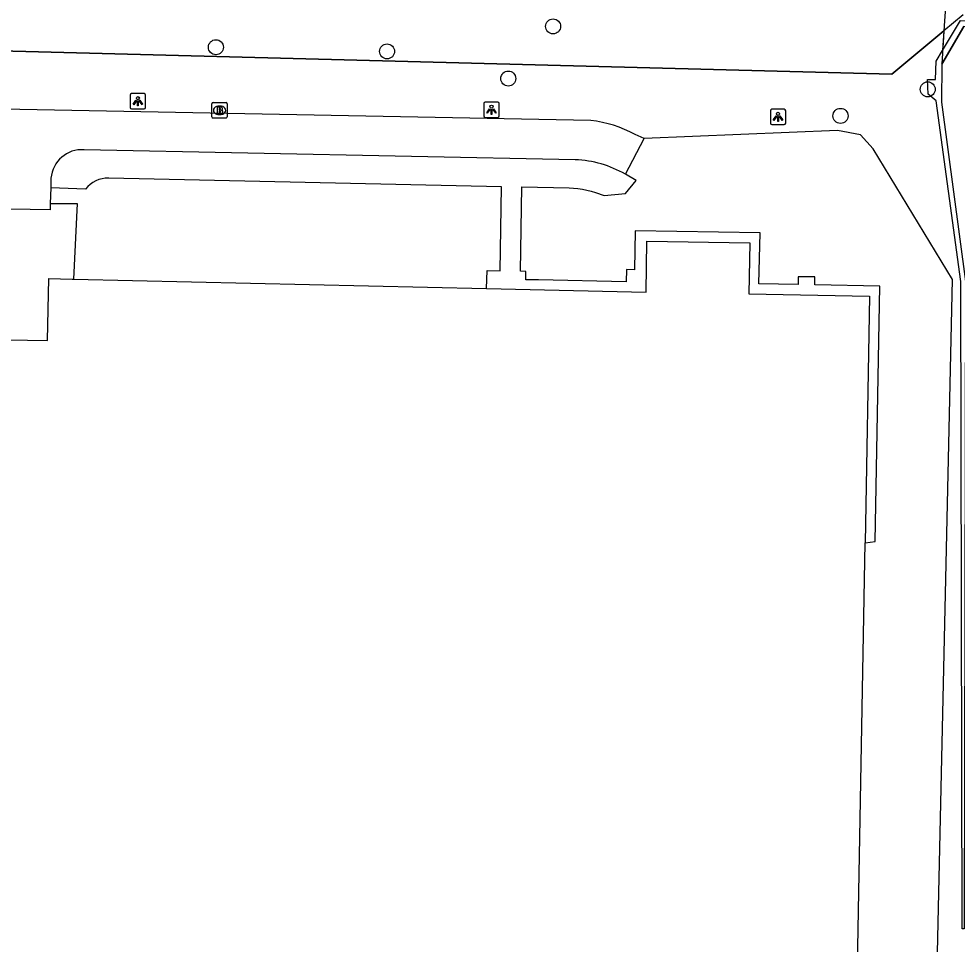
# Model space of a CAD drawing. Extents: x 161477 to 163040, y 383680 to 384868.
# Drawn here: x 162124.5 to 162185.7, y 384749.5 to 384809.8 of the extents above; entities that cross this region are included whole.
import ezdxf

# ---------------------------------------------------------------- set-up
doc = ezdxf.new("R2010")
doc.units = 0
for name, color, linetype in [('IMGEO_Boom', 7, 'Continuous'), ('IMGEO_Brandkraan', 7, 'Continuous'), ('IMGEO_Groenvoorziening', 7, 'Continuous'), ('IMGEO_Hek', 7, 'Continuous'), ('IMGEO_Lichtpunt', 7, 'Continuous'), ('IMGEO_Muur', 7, 'Continuous'), ('IMGEO_Pand', 7, 'Continuous'), ('IMGEO_Rijbaan_lokaal_open', 7, 'Continuous'), ('IMGEO_Tunneldeel', 7, 'Continuous'), ('IMGEO_Voetpad_open', 7, 'Continuous')]:
    doc.layers.add(name, color=color, linetype=linetype)

msp = doc.modelspace()

# ---------------------------------------------------------------- linework, layer by layer
at = {"layer": 'IMGEO_Boom'}
for centre in [(162159.32, 384809.34), (162137.35, 384807.98), (162148.5, 384807.71), (162156.4, 384805.94), (162183.726, 384805.237), (162178.045, 384803.508)]:
    msp.add_circle(centre, 0.489, dxfattribs=at)
at = {"layer": 'IMGEO_Brandkraan'}
for p, q in [((162137.164, 384804.37), (162138.016, 384804.37)), ((162137.089, 384803.444), (162137.089, 384804.296)), ((162137.577, 384804.15), (162137.602, 384804.15)), ((162138.09, 384804.296), (162138.09, 384803.444)), ((162138.016, 384803.37), (162137.164, 384803.37)), ((162137.6, 384803.59), (162137.575, 384803.59))]:
    msp.add_line(p, q, dxfattribs=at)
for points in [[(162137.164, 384804.37), (162138.016, 384804.37)], [(162137.089, 384803.444), (162137.089, 384804.296)], [(162137.437, 384804.07), (162137.437, 384803.67), (162137.65, 384803.67)], [(162137.668, 384804.07), (162137.437, 384804.07)], [(162137.616, 384803.989), (162137.562, 384803.989), (162137.562, 384803.913)], [(162137.562, 384803.913), (162137.615, 384803.913)], [(162137.624, 384803.837), (162137.562, 384803.837), (162137.562, 384803.756)], [(162137.562, 384803.756), (162137.624, 384803.756)], [(162138.09, 384804.296), (162138.09, 384803.444)], [(162138.016, 384803.37), (162137.164, 384803.37)]]:
    msp.add_lwpolyline(points, dxfattribs=at)
for centre, radius, start, end in [((162137.166, 384804.294), 0.0765, 91.55205, 178.44795), ((162137.166, 384804.294), 0.0765, 91.55205, 178.44795), ((162138.014, 384804.294), 0.0765, 1.55205, 88.44795), ((162138.014, 384804.294), 0.0765, 1.55205, 88.44795), ((162137.617, 384803.951), 0.0379, 267.82845, 90.93552), ((162137.625, 384803.796), 0.0404, 269.87594, 90.50774), ((162137.672, 384803.925), 0.145, 59.4692, 91.53667), ((162137.697, 384803.972), 0.0922, 285.51372, 58.15012), ((162137.702, 384803.78), 0.105, 301.31148, 78.98903), ((162137.166, 384803.446), 0.0765, 181.55205, 268.44795), ((162137.166, 384803.446), 0.0765, 181.55205, 268.44795), ((162137.656, 384803.921), 0.251, 268.66757, 293.53466), ((162138.014, 384803.446), 0.0765, 271.55205, 358.44795), ((162138.014, 384803.446), 0.0765, 271.55205, 358.44795)]:
    msp.add_arc(centre, radius, start, end, dxfattribs=at)
for centre, major_axis, ratio, start_param, end_param in [((162137.576, 384803.87), (-0.387, 0.002), 0.722429, 4.712389, 7.853982), ((162137.601, 384803.87), (-0.39, 0.002), 0.717154, 1.570796, 4.712389)]:
    msp.add_ellipse(centre, major_axis=major_axis, ratio=ratio, start_param=start_param, end_param=end_param, dxfattribs=at)
at = {"layer": 'IMGEO_Groenvoorziening'}
for points in [[(162110.828, 384808.062), (162181.39, 384806.23), (162184.782, 384809.049), (162184.701, 384807.777)], [(162184.323, 384746.791), (162184.371, 384748.971), (162184.971, 384776.287), (162185.334, 384792.849), (162180.183, 384801.369), (162179.355, 384802.282), (162177.842, 384802.557), (162165.246, 384802.031)]]:
    msp.add_lwpolyline(points, dxfattribs=at)
at = {"layer": 'IMGEO_Hek'}
for points in [[(162186.036, 384810.092), (162184.782, 384809.049)], [(162184.782, 384809.049), (162181.39, 384806.23), (162110.828, 384808.062)]]:
    msp.add_lwpolyline(points, dxfattribs=at)
at = {"layer": 'IMGEO_Lichtpunt'}
for p, q in [((162132.669, 384804.958), (162131.861, 384804.958)), ((162132.669, 384804.958), (162131.861, 384804.958)), ((162131.767, 384804.863), (162131.767, 384804.056)), ((162131.767, 384804.863), (162131.767, 384804.056)), ((162132.763, 384804.056), (162132.763, 384804.863)), ((162132.763, 384804.056), (162132.763, 384804.863)), ((162155.709, 384804.408), (162154.901, 384804.408)), ((162155.709, 384804.408), (162154.901, 384804.408)), ((162131.861, 384803.962), (162132.669, 384803.962)), ((162131.861, 384803.962), (162132.669, 384803.962)), ((162154.807, 384804.313), (162154.807, 384803.506)), ((162154.807, 384804.313), (162154.807, 384803.506)), ((162155.803, 384803.506), (162155.803, 384804.313)), ((162155.803, 384803.506), (162155.803, 384804.313)), ((162173.477, 384803.843), (162173.477, 384803.036)), ((162173.477, 384803.843), (162173.477, 384803.036)), ((162174.379, 384803.938), (162173.571, 384803.938)), ((162174.379, 384803.938), (162173.571, 384803.938)), ((162174.473, 384803.036), (162174.473, 384803.843)), ((162174.473, 384803.036), (162174.473, 384803.843)), ((162154.901, 384803.412), (162155.709, 384803.412)), ((162154.901, 384803.412), (162155.709, 384803.412)), ((162173.571, 384802.942), (162174.379, 384802.942)), ((162173.571, 384802.942), (162174.379, 384802.942))]:
    msp.add_line(p, q, dxfattribs=at)
for points in [[(162132.141, 384804.527), (162132.18, 384804.499), (162131.992, 384804.237), (162131.954, 384804.264), (162132.141, 384804.527)], [(162132.243, 384804.479), (162132.29, 384804.479), (162132.29, 384804.157), (162132.243, 384804.157), (162132.243, 384804.479)], [(162132.353, 384804.499), (162132.391, 384804.526), (162132.578, 384804.264), (162132.539, 384804.236), (162132.353, 384804.499)], [(162155.181, 384803.977), (162155.22, 384803.949), (162155.032, 384803.687), (162154.994, 384803.714), (162155.181, 384803.977)], [(162155.283, 384803.929), (162155.33, 384803.929), (162155.33, 384803.607), (162155.283, 384803.607), (162155.283, 384803.929)], [(162155.393, 384803.949), (162155.431, 384803.976), (162155.618, 384803.714), (162155.579, 384803.686), (162155.393, 384803.949)], [(162173.851, 384803.507), (162173.89, 384803.479), (162173.702, 384803.217), (162173.664, 384803.244), (162173.851, 384803.507)], [(162173.953, 384803.459), (162174, 384803.459), (162174, 384803.137), (162173.953, 384803.137), (162173.953, 384803.459)], [(162174.063, 384803.479), (162174.101, 384803.506), (162174.288, 384803.244), (162174.249, 384803.216), (162174.063, 384803.479)]]:
    msp.add_lwpolyline(points, dxfattribs=at)
for centre in [(162132.266, 384804.661), (162155.306, 384804.111), (162173.976, 384803.641)]:
    msp.add_circle(centre, 0.0994, dxfattribs=at)
for centre, start, end in [((162131.861, 384804.863), 90, 180), ((162131.861, 384804.863), 90, 180), ((162132.669, 384804.863), 0, 90), ((162132.669, 384804.863), 0, 90), ((162154.901, 384804.313), 90, 180), ((162154.901, 384804.313), 90, 180), ((162155.709, 384804.313), 0, 90), ((162155.709, 384804.313), 0, 90), ((162131.861, 384804.056), 180, 270), ((162131.861, 384804.056), 180, 270), ((162132.669, 384804.056), 270, 0), ((162132.669, 384804.056), 270, 360), ((162173.571, 384803.843), 90, 180), ((162173.571, 384803.843), 90, 180), ((162174.379, 384803.843), 0, 90), ((162174.379, 384803.843), 0, 90), ((162154.901, 384803.506), 180, 270), ((162154.901, 384803.506), 180, 270), ((162155.709, 384803.506), 270, 0), ((162155.709, 384803.506), 270, 360), ((162173.571, 384803.036), 180, 270), ((162173.571, 384803.036), 180, 270), ((162174.379, 384803.036), 270, 0), ((162174.379, 384803.036), 270, 360)]:
    msp.add_arc(centre, 0.0946, start, end, dxfattribs=at)
at = {"layer": 'IMGEO_Muur'}
for points in [[(162187.895, 384809.264), (162186.085, 384809.323), (162184.645, 384806.878), (162184.619, 384804.404), (162186.182, 384792.722), (162186.096, 384750.549)], [(162184.701, 384807.777), (162185.867, 384809.721), (162187.91, 384809.636), (162191.427, 384809.489), (162192.719, 384809.435), (162193.665, 384807.418), (162194.038, 384806.624), (162194.051, 384805.527), (162194.367, 384805.455), (162194.289, 384804.546), (162193.795, 384804.082), (162193.045, 384792.473), (162193.035, 384773.655), (162192.927, 384773.649), (162192.87, 384750.765), (162192.667, 384750.768)], [(162186.096, 384750.549), (162185.965, 384750.554), (162185.893, 384792.708), (162184.288, 384804.492), (162183.762, 384804.926), (162183.718, 384805.87), (162184.234, 384805.869), (162184.285, 384807.082), (162184.701, 384807.777)]]:
    msp.add_lwpolyline(points, dxfattribs=at)
at = {"layer": 'IMGEO_Pand'}
for points in [[(162154.984, 384792.261), (162165.373, 384792.027), (162165.422, 384795.347), (162172.131, 384795.248), (162172.069, 384791.906), (162179.933, 384791.766), (162179.647, 384775.696)], [(162122.526, 384794.975), (162122.425, 384788.949), (162126.376, 384788.881), (162126.473, 384792.904), (162127.995, 384792.87), (162128.061, 384792.869)], [(162128.061, 384792.869), (162154.984, 384792.261)], [(162178.939, 384748.127), (162179.156, 384748.123), (162179.647, 384775.696)]]:
    msp.add_lwpolyline(points, dxfattribs=at)
at = {"layer": 'IMGEO_Rijbaan_lokaal_open'}
for points in [[(162161.779, 384803.208), (162114.413, 384804.128)], [(162164.027, 384799.705), (162165.246, 384802.031)], [(162165.246, 384802.031), (162164.658, 384802.302)], [(162160.766, 384800.652), (162128.768, 384801.301)], [(162126.605, 384799.44), (162126.588, 384798.83)], [(162126.588, 384798.83), (162126.559, 384797.806)], [(162126.559, 384797.806), (162126.547, 384797.377), (162117.353, 384797.548), (162105.284, 384797.831)]]:
    msp.add_lwpolyline(points, dxfattribs=at)
for centre, radius, start, end in [((162160.878, 384795.317), 7.942, 61.57793, 83.48527), ((162128.621, 384799.285), 2.022, 85.82595, 175.59008), ((162160.47, 384793.543), 7.115, 60.00061, 87.61261)]:
    msp.add_arc(centre, radius, start, end, dxfattribs=at)
at = {"layer": 'IMGEO_Tunneldeel'}
msp.add_lwpolyline([(162185.716, 384837.457), (162185.605, 384835.202), (162185.355, 384830.156), (162185.034, 384823.661), (162184.878, 384820.497), (162184.567, 384814.193), (162184.431, 384811.454), (162184.899, 384810.935), (162184.881, 384810.621), (162184.809, 384809.365), (162184.645, 384806.878), (162186.085, 384809.323)], dxfattribs=at)
at = {"layer": 'IMGEO_Voetpad_open'}
for points in [[(162154.984, 384792.261), (162155.016, 384793.43), (162155.867, 384793.407), (162155.958, 384798.893), (162130.363, 384799.45)], [(162179.647, 384775.696), (162180.31, 384775.769), (162180.602, 384792.414), (162176.368, 384792.502), (162176.366, 384793.021), (162175.283, 384793.031), (162175.278, 384792.518), (162172.724, 384792.562), (162172.807, 384795.886), (162164.672, 384796.026), (162164.626, 384793.479), (162164.094, 384793.493), (162164.084, 384792.703), (162158.374, 384792.817), (162157.535, 384792.833), (162157.54, 384793.375), (162157.198, 384793.385), (162157.275, 384798.882), (162160.356, 384798.81), (162160.941, 384798.768), (162161.232, 384798.727), (162161.521, 384798.672), (162161.802, 384798.606), (162162.088, 384798.524), (162162.644, 384798.322), (162164.032, 384798.45), (162164.726, 384799.299), (162164.027, 384799.705)], [(162128.86, 384798.737), (162126.588, 384798.83)], [(162126.559, 384797.806), (162128.302, 384797.79), (162128.061, 384792.869)]]:
    msp.add_lwpolyline(points, dxfattribs=at)
msp.add_arc((162130.308, 384797.625), 1.826, 88.27341, 142.48447, dxfattribs=at)

doc.saveas('drawing.dxf')
